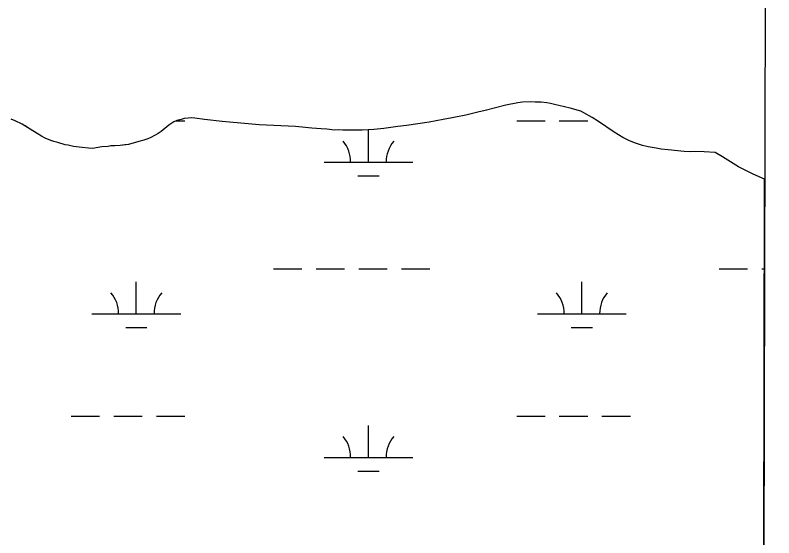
# Model space of a CAD drawing. Extents: x 3161564 to 3199464, y 849354 to 874788.
# Drawn here: x 3196332 to 3197187, y 868060 to 868649 of the extents above; entities that cross this region are included whole.
import ezdxf

# ---------------------------------------------------------------- set-up
doc = ezdxf.new("R2010")
doc.units = 0
for name, color, linetype in [('V-GRID-FRAM', 7, 'Continuous'), ('V-SITE-VEGE', 7, 'Continuous'), ('V-TOPO-SHOR', 7, 'Continuous'), ('V-WETL-SWMP', 7, 'Continuous')]:
    doc.layers.add(name, color=color, linetype=linetype)

msp = doc.modelspace()

# ---------------------------------------------------------------- linework, layer by layer
at = {"layer": 'V-GRID-FRAM'}
msp.add_lwpolyline([(3165819.25, 873007.56), (3197186.66, 872920.88), (3197144.33, 854733.31), (3165761.05, 854820.03), (3165819.25, 873007.56)], dxfattribs=at)
at = {"layer": 'V-SITE-VEGE'}
for p, q in [((3196898.1, 868549.84), (3196884.82, 868547.28)), ((3196903.46, 868550.51), (3196898.1, 868549.84)), ((3196912.39, 868551.02), (3196903.46, 868550.51)), ((3196917.76, 868550.69), (3196912.39, 868551.02)), ((3196924.52, 868550.58), (3196917.76, 868550.69)), ((3196931.09, 868549.67), (3196924.52, 868550.58)), ((3196935.27, 868548.93), (3196931.09, 868549.67)), ((3196941.25, 868547.62), (3196935.27, 868548.93)), ((3196861.65, 868541.02), (3196853.33, 868539.12)), ((3196884.82, 868547.28), (3196861.65, 868541.02)), ((3196944.64, 868546.67), (3196941.25, 868547.62)), ((3196957.4, 868543.66), (3196944.64, 868546.67)), ((3196969.17, 868540.23), (3196957.4, 868543.66)), ((3196972.76, 868538.69), (3196969.17, 868540.23)), ((3196332.05, 868529.56), (3196327.46, 868531.28)), ((3196519.01, 868531), (3196514.26, 868529.94)), ((3196522.58, 868532.04), (3196519.01, 868531)), ((3196526.75, 868532.49), (3196522.58, 868532.04)), ((3196530.52, 868532.73), (3196526.75, 868532.49)), ((3196534.29, 868532.59), (3196530.52, 868532.73)), ((3196545.24, 868531.14), (3196534.29, 868532.59)), ((3196565.15, 868528.81), (3196545.24, 868531.14)), ((3196814.1, 868530.86), (3196798.24, 868527.87)), ((3196824.4, 868532.98), (3196814.1, 868530.86)), ((3196839.86, 868535.77), (3196824.4, 868532.98)), ((3196853.33, 868539.12), (3196839.86, 868535.77)), ((3196982.17, 868533.25), (3196972.76, 868538.69)), ((3196988.99, 868528.77), (3196982.17, 868533.25)), ((3196339.85, 868525.68), (3196332.05, 868529.56)), ((3196349.06, 868520.24), (3196339.85, 868525.68)), ((3196504.99, 868524.65), (3196496.53, 868517.59)), ((3196510.7, 868528.5), (3196504.99, 868524.65)), ((3196514.26, 868529.94), (3196510.7, 868528.5)), ((3196573.3, 868528.13), (3196565.15, 868528.81)), ((3196586.43, 868526.71), (3196573.3, 868528.13)), ((3196606.72, 868524.99), (3196586.43, 868526.71)), ((3196647.88, 868522.94), (3196606.72, 868524.99)), ((3196666.18, 868521.39), (3196647.88, 868522.94)), ((3196763.13, 868523.24), (3196752.42, 868521.52)), ((3196772.85, 868524.17), (3196763.13, 868523.24)), ((3196798.24, 868527.87), (3196772.85, 868524.17)), ((3197006.63, 868516.68), (3196988.99, 868528.77)), ((3196356.68, 868515.17), (3196349.06, 868520.24)), ((3196361.88, 868512.06), (3196356.68, 868515.17)), ((3196492.99, 868515.16), (3196484.9, 868510.68)), ((3196496.53, 868517.59), (3196492.99, 868515.16)), ((3196676.73, 868520.33), (3196666.18, 868521.39)), ((3196683.09, 868520.02), (3196676.73, 868520.33)), ((3196691.84, 868519.14), (3196683.09, 868520.02)), ((3196695.82, 868519.19), (3196691.84, 868519.14)), ((3196700.99, 868518.86), (3196695.82, 868519.19)), ((3196722.85, 868518.94), (3196700.99, 868518.86)), ((3196736.15, 868519.71), (3196722.85, 868518.94)), ((3196747.26, 868520.85), (3196736.15, 868519.71)), ((3196752.42, 868521.52), (3196747.26, 868520.85)), ((3197016.64, 868510.65), (3197006.63, 868516.68)), ((3196365.88, 868510.12), (3196361.88, 868512.06)), ((3196372.08, 868507.42), (3196365.88, 868510.12)), ((3196375.67, 868506.08), (3196372.08, 868507.42)), ((3196380.06, 868504.95), (3196375.67, 868506.08)), ((3196388.24, 868502.47), (3196380.06, 868504.95)), ((3196471.45, 868506.33), (3196459.57, 868503)), ((3196477, 868507.6), (3196471.45, 868506.33)), ((3196481.54, 868509.25), (3196477, 868507.6)), ((3196484.9, 868510.68), (3196481.54, 868509.25)), ((3197023.25, 868507.16), (3197016.64, 868510.65)), ((3197029.64, 868504.66), (3197023.25, 868507.16)), ((3196391.82, 868501.92), (3196388.24, 868502.47)), ((3196397.6, 868500.6), (3196391.82, 868501.92)), ((3196407.35, 868499.34), (3196397.6, 868500.6)), ((3196414.72, 868498.64), (3196407.35, 868499.34)), ((3196419.29, 868498.5), (3196414.72, 868498.64)), ((3196429.8, 868500.23), (3196419.29, 868498.5)), ((3196436.74, 868500.72), (3196429.8, 868500.23)), ((3196439.72, 868501.15), (3196436.74, 868500.72)), ((3196444.29, 868501.21), (3196439.72, 868501.15)), ((3196450.44, 868501.69), (3196444.29, 868501.21)), ((3196459.57, 868503), (3196450.44, 868501.69)), ((3197038.81, 868501.8), (3197029.64, 868504.66)), ((3197044.99, 868500.29), (3197038.81, 868501.8)), ((3197053.96, 868498.62), (3197044.99, 868500.29)), ((3197059.73, 868497.7), (3197053.96, 868498.62)), ((3197067.69, 868496.81), (3197059.73, 868497.7)), ((3197085.6, 868495.05), (3197067.69, 868496.81)), ((3197092.76, 868494.75), (3197085.6, 868495.05)), ((3197097.52, 868494.81), (3197092.76, 868494.75)), ((3197108.06, 868494.55), (3197097.52, 868494.81)), ((3197120.59, 868493.72), (3197108.06, 868494.55)), ((3197129, 868488.86), (3197120.59, 868493.72)), ((3197147.03, 868477.77), (3197129, 868488.86)), ((3197163.43, 868469.24), (3197147.03, 868477.77)), ((3197176.28, 868463.59), (3197163.43, 868469.24)), ((3197175.03, 867923.57), (3197176.28, 868463.59))]:
    msp.add_line(p, q, dxfattribs=at)
at = {"layer": 'V-TOPO-SHOR'}
msp.add_lwpolyline([(3197176.28, 868463.59), (3197163.43, 868469.24), (3197147.03, 868477.77), (3197129, 868488.86), (3197120.59, 868493.72), (3197108.06, 868494.55), (3197097.52, 868494.81), (3197092.76, 868494.75), (3197085.6, 868495.05), (3197067.69, 868496.81), (3197059.73, 868497.7), (3197053.96, 868498.62), (3197044.99, 868500.29), (3197038.81, 868501.8), (3197029.64, 868504.66), (3197023.25, 868507.16), (3197016.64, 868510.65), (3197006.63, 868516.68), (3196988.99, 868528.77), (3196982.17, 868533.25), (3196972.76, 868538.69), (3196969.17, 868540.23), (3196957.4, 868543.66), (3196944.64, 868546.67), (3196941.25, 868547.62), (3196935.27, 868548.93), (3196931.09, 868549.67), (3196924.52, 868550.58), (3196917.76, 868550.69), (3196912.39, 868551.02), (3196903.46, 868550.51), (3196898.1, 868549.84), (3196884.82, 868547.28), (3196861.65, 868541.02), (3196853.33, 868539.12), (3196839.86, 868535.77), (3196824.4, 868532.98), (3196814.1, 868530.86), (3196798.24, 868527.87), (3196772.85, 868524.17), (3196763.13, 868523.24), (3196752.42, 868521.52), (3196747.26, 868520.85), (3196736.15, 868519.71), (3196722.85, 868518.94), (3196700.99, 868518.86), (3196695.82, 868519.19), (3196691.84, 868519.14), (3196683.09, 868520.02), (3196676.73, 868520.33), (3196666.18, 868521.39), (3196647.88, 868522.94), (3196606.72, 868524.99), (3196586.43, 868526.71), (3196573.3, 868528.13), (3196565.14, 868528.81), (3196545.24, 868531.14), (3196534.29, 868532.59), (3196530.52, 868532.73), (3196526.75, 868532.49), (3196522.58, 868532.04), (3196519.01, 868531), (3196514.26, 868529.94), (3196510.7, 868528.5), (3196504.99, 868524.65), (3196496.53, 868517.59), (3196492.99, 868515.16), (3196484.9, 868510.68), (3196481.54, 868509.25), (3196476.99, 868507.6), (3196471.45, 868506.33), (3196459.57, 868503), (3196455.4, 868502.35), (3196450.44, 868501.69), (3196444.29, 868501.21), (3196439.72, 868501.15), (3196436.74, 868500.72), (3196429.8, 868500.23), (3196419.29, 868498.5), (3196414.72, 868498.64), (3196407.35, 868499.34), (3196397.6, 868500.6), (3196391.82, 868501.92), (3196388.24, 868502.47), (3196380.06, 868504.95), (3196375.67, 868506.08), (3196372.08, 868507.42), (3196365.88, 868510.12), (3196361.88, 868512.06), (3196356.68, 868515.17), (3196349.06, 868520.24), (3196343.25, 868523.74), (3196339.85, 868525.68), (3196332.05, 868529.56), (3196327.46, 868531.28)], dxfattribs=at)
at = {"layer": 'V-WETL-SWMP'}
for p, q in [((3196898.1, 868549.84), (3196884.82, 868547.28)), ((3196903.46, 868550.51), (3196898.1, 868549.84)), ((3196912.39, 868551.02), (3196903.46, 868550.51)), ((3196917.76, 868550.69), (3196912.39, 868551.02)), ((3196924.52, 868550.58), (3196917.76, 868550.69)), ((3196931.09, 868549.67), (3196924.52, 868550.58)), ((3196935.27, 868548.93), (3196931.09, 868549.67)), ((3196941.25, 868547.62), (3196935.27, 868548.93)), ((3196861.65, 868541.02), (3196853.33, 868539.12)), ((3196884.82, 868547.28), (3196861.65, 868541.02)), ((3196944.64, 868546.67), (3196941.25, 868547.62)), ((3196957.4, 868543.66), (3196944.64, 868546.67)), ((3196969.16, 868540.23), (3196957.4, 868543.66)), ((3196972.76, 868538.69), (3196969.16, 868540.23)), ((3196332.05, 868529.56), (3196327.45, 868531.28)), ((3196519.01, 868531), (3196514.26, 868529.94)), ((3196522.58, 868532.04), (3196519.01, 868531)), ((3196526.74, 868532.49), (3196522.58, 868532.04)), ((3196530.52, 868532.74), (3196526.74, 868532.49)), ((3196534.29, 868532.59), (3196530.52, 868532.74)), ((3196545.24, 868531.14), (3196534.29, 868532.59)), ((3196565.14, 868528.81), (3196545.24, 868531.14)), ((3196814.1, 868530.86), (3196798.24, 868527.87)), ((3196824.4, 868532.98), (3196814.1, 868530.86)), ((3196839.86, 868535.77), (3196824.4, 868532.98)), ((3196853.33, 868539.12), (3196839.86, 868535.77)), ((3196982.17, 868533.25), (3196972.76, 868538.69)), ((3196988.99, 868528.77), (3196982.17, 868533.25)), ((3196339.85, 868525.68), (3196332.05, 868529.56)), ((3196343.25, 868523.74), (3196339.85, 868525.68)), ((3196349.06, 868520.24), (3196343.25, 868523.74)), ((3196504.99, 868524.65), (3196496.53, 868517.59)), ((3196510.7, 868528.5), (3196504.99, 868524.65)), ((3196514.26, 868529.94), (3196510.7, 868528.5)), ((3196512.9, 868529.39), (3196523.12, 868529.39)), ((3196573.3, 868528.13), (3196565.14, 868528.81)), ((3196586.43, 868526.71), (3196573.3, 868528.13)), ((3196606.72, 868524.98), (3196586.43, 868526.71)), ((3196647.88, 868522.94), (3196606.72, 868524.98)), ((3196666.18, 868521.39), (3196647.88, 868522.94)), ((3196763.13, 868523.24), (3196752.42, 868521.52)), ((3196772.85, 868524.17), (3196763.13, 868523.24)), ((3196798.24, 868527.87), (3196772.85, 868524.17)), ((3196897.02, 868529.39), (3196929.02, 868529.39)), ((3196945.02, 868529.39), (3196977.02, 868529.39)), ((3197006.63, 868516.68), (3196988.99, 868528.77)), ((3196356.68, 868515.17), (3196349.06, 868520.24)), ((3196361.88, 868512.06), (3196356.68, 868515.17)), ((3196492.99, 868515.16), (3196484.9, 868510.68)), ((3196496.53, 868517.59), (3196492.99, 868515.16)), ((3196676.73, 868520.33), (3196666.18, 868521.39)), ((3196683.09, 868520.02), (3196676.73, 868520.33)), ((3196691.84, 868519.14), (3196683.09, 868520.02)), ((3196695.82, 868519.19), (3196691.84, 868519.14)), ((3196700.99, 868518.86), (3196695.82, 868519.19)), ((3196722.85, 868518.94), (3196700.99, 868518.86)), ((3196736.15, 868519.71), (3196722.85, 868518.94)), ((3196729.96, 868482.96), (3196729.96, 868518.96)), ((3196747.26, 868520.85), (3196736.15, 868519.71)), ((3196752.42, 868521.52), (3196747.26, 868520.85)), ((3197016.64, 868510.65), (3197006.63, 868516.68)), ((3196365.88, 868510.13), (3196361.88, 868512.06)), ((3196372.08, 868507.42), (3196365.88, 868510.13)), ((3196375.67, 868506.08), (3196372.08, 868507.42)), ((3196380.06, 868504.95), (3196375.67, 868506.08)), ((3196388.24, 868502.47), (3196380.06, 868504.95)), ((3196471.45, 868506.33), (3196459.57, 868503)), ((3196476.99, 868507.6), (3196471.45, 868506.33)), ((3196481.54, 868509.25), (3196476.99, 868507.6)), ((3196484.9, 868510.68), (3196481.54, 868509.25)), ((3197023.25, 868507.16), (3197016.64, 868510.65)), ((3197029.64, 868504.66), (3197023.25, 868507.16)), ((3196391.82, 868501.92), (3196388.24, 868502.47)), ((3196397.6, 868500.6), (3196391.82, 868501.92)), ((3196407.35, 868499.34), (3196397.6, 868500.6)), ((3196414.72, 868498.64), (3196407.35, 868499.34)), ((3196419.29, 868498.5), (3196414.72, 868498.64)), ((3196429.8, 868500.23), (3196419.29, 868498.5)), ((3196436.74, 868500.72), (3196429.8, 868500.23)), ((3196439.72, 868501.15), (3196436.74, 868500.72)), ((3196444.29, 868501.21), (3196439.72, 868501.15)), ((3196450.44, 868501.69), (3196444.29, 868501.21)), ((3196455.4, 868502.35), (3196450.44, 868501.69)), ((3196459.57, 868503), (3196455.4, 868502.35)), ((3197038.81, 868501.8), (3197029.64, 868504.66)), ((3197044.99, 868500.29), (3197038.81, 868501.8)), ((3197053.96, 868498.61), (3197044.99, 868500.29)), ((3197059.73, 868497.7), (3197053.96, 868498.61)), ((3197067.69, 868496.81), (3197059.73, 868497.7)), ((3197085.6, 868495.05), (3197067.69, 868496.81)), ((3197092.76, 868494.75), (3197085.6, 868495.05)), ((3197097.52, 868494.81), (3197092.76, 868494.75)), ((3197108.06, 868494.55), (3197097.52, 868494.81)), ((3197120.59, 868493.72), (3197108.06, 868494.55)), ((3197129, 868488.86), (3197120.59, 868493.72)), ((3197147.03, 868477.77), (3197129, 868488.86)), ((3196679.96, 868482.96), (3196779.96, 868482.96)), ((3197163.43, 868469.24), (3197147.03, 868477.77)), ((3196717.96, 868467.53), (3196741.96, 868467.53)), ((3197176.28, 868463.59), (3197163.43, 868469.24)), ((3197175.03, 867923.57), (3197176.28, 868463.59)), ((3196623.12, 868362.89), (3196655.12, 868362.89)), ((3196671.12, 868362.89), (3196703.12, 868362.89)), ((3196719.12, 868362.89), (3196751.12, 868362.89)), ((3196767.12, 868362.89), (3196799.12, 868362.89)), ((3197125.02, 868362.89), (3197157.02, 868362.89)), ((3197173.02, 868362.89), (3197176.05, 868362.89)), ((3196468.52, 868312.15), (3196468.52, 868348.15)), ((3196970.43, 868312.15), (3196970.43, 868348.15)), ((3196418.52, 868312.15), (3196518.52, 868312.15)), ((3196920.43, 868312.15), (3197020.43, 868312.15)), ((3196456.52, 868296.72), (3196480.52, 868296.72)), ((3196958.43, 868296.72), (3196982.43, 868296.72)), ((3196395.12, 868196.72), (3196427.12, 868196.72)), ((3196443.12, 868196.72), (3196475.12, 868196.72)), ((3196491.12, 868196.72), (3196523.12, 868196.72)), ((3196897.02, 868196.72), (3196929.02, 868196.72)), ((3196945.02, 868196.72), (3196977.02, 868196.72)), ((3196993.02, 868196.72), (3197025.02, 868196.72)), ((3196729.96, 868150.29), (3196729.96, 868186.29)), ((3196679.96, 868150.29), (3196779.96, 868150.29)), ((3196717.96, 868134.86), (3196741.96, 868134.86))]:
    msp.add_line(p, q, dxfattribs=at)
for centre, start, end in [((3196674.72, 868483.44), 359.22818, 40.77184), ((3196785.2, 868483.44), 139.22818, 180.77184), ((3196413.28, 868312.63), 359.22818, 40.77184), ((3196523.77, 868312.63), 139.22818, 180.77184), ((3196915.19, 868312.63), 359.22818, 40.77184), ((3197025.68, 868312.63), 139.22818, 180.77184), ((3196674.72, 868150.76), 359.22818, 40.77184), ((3196785.2, 868150.76), 139.22818, 180.77184)]:
    msp.add_arc(centre, 35.25, start, end, dxfattribs=at)

doc.saveas('drawing.dxf')
